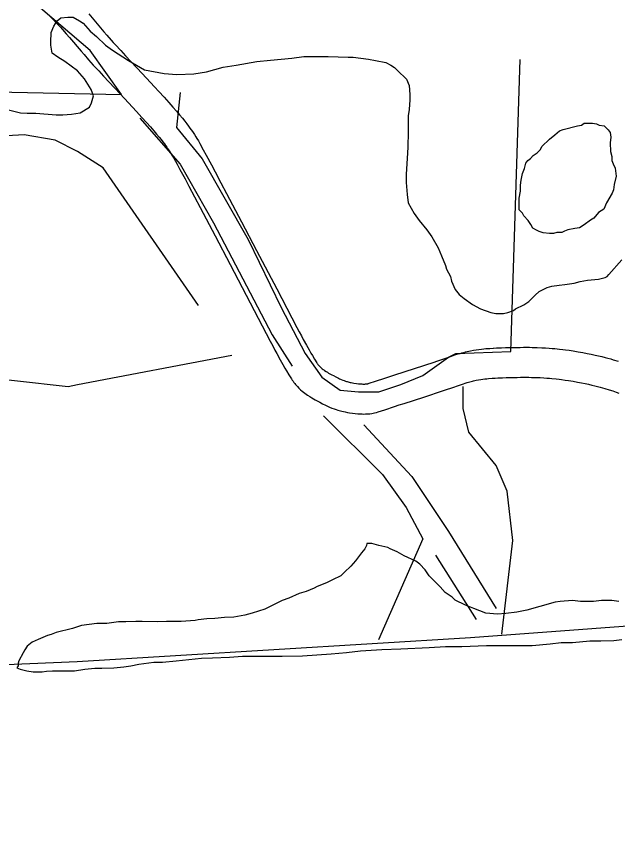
# Model space of a CAD drawing. Extents: x 3263578 to 3301413, y 764927 to 798602.
# Drawn here: x 3297413 to 3298014, y 791391 to 792218 of the extents above; entities that cross this region are included whole.
import ezdxf

# ---------------------------------------------------------------- set-up
doc = ezdxf.new("R2010")
doc.units = 0
for name, color, linetype in [('V-ROAD-CNTR', 7, 'Continuous'), ('V-SITE-VEGE', 7, 'Continuous'), ('V-TOPO-SHOR', 7, 'Continuous')]:
    doc.layers.add(name, color=color, linetype=linetype)

msp = doc.modelspace()

# ---------------------------------------------------------------- linework, layer by layer
at = {"layer": 'V-ROAD-CNTR'}
for points in [[(3297444.67, 792220.41), (3297447.38, 792217.8), (3297450.03, 792215.15), (3297452.52, 792212.57), (3297454.85, 792210.11), (3297457.01, 792207.76), (3297459.01, 792205.55), (3297462.8, 792201.26), (3297466.08, 792197.48), (3297477.71, 792183.8), (3297480.69, 792180.32), (3297485.21, 792175.13), (3297487.55, 792172.51), (3297489.89, 792169.91), (3297495.32, 792164), (3297500.09, 792158.86), (3297516.71, 792141.09), (3297524.96, 792132.23), (3297529.04, 792127.8), (3297533.12, 792123.34), (3297538.43, 792117.53), (3297543.03, 792112.46), (3297546.97, 792108.06), (3297550.33, 792104.21), (3297553.19, 792100.84), (3297555.62, 792097.89), (3297557.69, 792095.3), (3297559.45, 792093.03), (3297560.95, 792091.03), (3297562.23, 792089.28), (3297563.33, 792087.74), (3297564.24, 792086.42), (3297565.86, 792084), (3297567.01, 792082.21), (3297567.84, 792080.89), (3297569.07, 792078.84), (3297570.28, 792076.74), (3297573.62, 792070.71), (3297576.54, 792065.38), (3297581.61, 792055.98), (3297585.37, 792048.92), (3297591.01, 792038.25), (3297596.63, 792027.54), (3297611.61, 791999.01), (3297626.58, 791970.48), (3297646.73, 791932.02)], [(3297485.38, 792221.02), (3297488.84, 792217.02), (3297500.53, 792203.28), (3297503.4, 792199.93), (3297507.74, 792194.95), (3297509.88, 792192.53), (3297512.06, 792190.12), (3297517.37, 792184.34), (3297522.04, 792179.3), (3297538.64, 792161.56), (3297546.97, 792152.62), (3297551.14, 792148.1), (3297555.27, 792143.58), (3297560.61, 792137.73), (3297565.32, 792132.55), (3297569.45, 792127.92), (3297573.07, 792123.79), (3297576.21, 792120.09), (3297578.93, 792116.79), (3297581.28, 792113.84), (3297583.31, 792111.22), (3297585.06, 792108.89), (3297586.57, 792106.81), (3297587.88, 792104.98), (3297589.03, 792103.32), (3297590.94, 792100.47), (3297592.36, 792098.27), (3297593.42, 792096.56), (3297594.94, 792094.03), (3297596.41, 792091.48), (3297599.89, 792085.19), (3297602.89, 792079.71), (3297608.05, 792070.16), (3297611.88, 792062.98), (3297617.55, 792052.23), (3297623.19, 792041.49), (3297638.17, 792012.95), (3297653.15, 791984.42), (3297673.3, 791945.95)], [(3297673.3, 791945.94), (3297693.43, 791907.48), (3297695.84, 791902.91), (3297697.95, 791898.95), (3297699.79, 791895.52), (3297703.08, 791889.53), (3297705.58, 791885.09), (3297707.48, 791881.78), (3297708.91, 791879.34), (3297711.11, 791875.64), (3297713.31, 791872.05), (3297713.69, 791871.46), (3297714.02, 791870.97), (3297714.36, 791870.51), (3297714.71, 791870.06), (3297715.07, 791869.63), (3297715.43, 791869.22), (3297715.74, 791868.88), (3297716.56, 791868.04), (3297717.32, 791867.33), (3297718.09, 791866.65), (3297718.86, 791866.02), (3297719.62, 791865.43), (3297720.36, 791864.88), (3297721.05, 791864.4), (3297722.57, 791863.38), (3297723.91, 791862.54), (3297725.15, 791861.8), (3297726.25, 791861.18), (3297728.38, 791860.01), (3297729.97, 791859.18), (3297732.54, 791857.88), (3297735.13, 791856.6), (3297736.14, 791856.11), (3297737.03, 791855.7), (3297737.81, 791855.36), (3297739.44, 791854.7), (3297740.8, 791854.19), (3297741.99, 791853.78), (3297743.02, 791853.45), (3297743.87, 791853.2), (3297745.56, 791852.75), (3297746.77, 791852.46), (3297747.63, 791852.28), (3297749.05, 791852.01), (3297750.51, 791851.78), (3297752.97, 791851.44), (3297755.09, 791851.17), (3297756.85, 791851), (3297758.29, 791850.89), (3297759.48, 791850.84), (3297760.46, 791850.82), (3297761.26, 791850.84), (3297761.93, 791850.87), (3297762.49, 791850.9), (3297762.86, 791850.94), (3297763.72, 791851.05), (3297764.23, 791851.14), (3297764.51, 791851.2), (3297765.07, 791851.33), (3297765.68, 791851.51), (3297771.88, 791853.55), (3297781.51, 791856.78), (3297786.39, 791858.4), (3297791.29, 791860.01), (3297811, 791866.37), (3297830.62, 791872.71), (3297833.44, 791873.65), (3297838.47, 791875.4), (3297846.25, 791878.15), (3297850.32, 791879.54), (3297852.46, 791880.24), (3297854.63, 791880.93), (3297856.53, 791881.51), (3297858.41, 791882.04), (3297860.21, 791882.52), (3297861.96, 791882.95), (3297863.7, 791883.35), (3297866.91, 791884.03), (3297869.95, 791884.59), (3297872.79, 791885.05), (3297875.44, 791885.42), (3297877.91, 791885.73), (3297880.21, 791885.98), (3297882.4, 791886.2), (3297886.35, 791886.52), (3297889.72, 791886.73)], [(3297646.73, 791932.03), (3297666.87, 791893.54), (3297669.32, 791888.88), (3297671.5, 791884.79), (3297673.43, 791881.2), (3297676.85, 791874.96), (3297679.49, 791870.27), (3297681.52, 791866.74), (3297683.07, 791864.08), (3297685.43, 791860.13), (3297687.9, 791856.09), (3297688.72, 791854.82), (3297689.59, 791853.56), (3297690.46, 791852.38), (3297691.33, 791851.27), (3297692.18, 791850.23), (3297693.04, 791849.25), (3297693.94, 791848.27), (3297695.54, 791846.63), (3297697.14, 791845.12), (3297698.67, 791843.78), (3297700.12, 791842.59), (3297701.49, 791841.52), (3297702.79, 791840.56), (3297704.06, 791839.66), (3297706.29, 791838.18), (3297708.3, 791836.92), (3297710.06, 791835.87), (3297711.63, 791834.98), (3297714.23, 791833.56), (3297716.23, 791832.51), (3297719.11, 791831.05), (3297722, 791829.62), (3297723.41, 791828.95), (3297724.78, 791828.32), (3297726.13, 791827.73), (3297728.5, 791826.76), (3297730.65, 791825.95), (3297732.55, 791825.3), (3297734.22, 791824.77), (3297735.75, 791824.32), (3297738.25, 791823.65), (3297740.2, 791823.19), (3297741.72, 791822.87), (3297743.91, 791822.45), (3297746.07, 791822.11), (3297749.05, 791821.69), (3297751.75, 791821.36), (3297754.25, 791821.11), (3297756.52, 791820.94), (3297758.59, 791820.85), (3297760.45, 791820.82), (3297762.13, 791820.85), (3297763.62, 791820.91), (3297764.94, 791821), (3297766.22, 791821.12), (3297768.21, 791821.38), (3297769.82, 791821.66), (3297771.12, 791821.93), (3297772.91, 791822.37), (3297774.63, 791822.88), (3297781.33, 791825.08), (3297791.01, 791828.32), (3297795.8, 791829.91), (3297800.57, 791831.48), (3297820.22, 791837.83), (3297839.95, 791844.2), (3297843.08, 791845.24), (3297848.39, 791847.08), (3297856.1, 791849.81), (3297859.87, 791851.1), (3297861.7, 791851.7), (3297863.53, 791852.28), (3297864.96, 791852.72), (3297866.32, 791853.1), (3297867.65, 791853.45), (3297868.95, 791853.78), (3297870.17, 791854.06), (3297872.7, 791854.59), (3297875.06, 791855.02), (3297877.29, 791855.38), (3297879.41, 791855.68), (3297881.41, 791855.93), (3297883.31, 791856.14), (3297885.07, 791856.31), (3297888.53, 791856.6), (3297891.65, 791856.8)], [(3297889.9, 791886.75), (3297892.84, 791886.9), (3297897.99, 791887.1), (3297901.85, 791887.21), (3297913.09, 791887.46), (3297916.55, 791887.52), (3297919.86, 791887.55), (3297922.96, 791887.55), (3297925.86, 791887.53), (3297928.62, 791887.48), (3297933.71, 791887.34), (3297938.2, 791887.15), (3297942.13, 791886.93), (3297945.57, 791886.7), (3297948.58, 791886.47), (3297951.25, 791886.23), (3297955.83, 791885.78), (3297959.3, 791885.39), (3297961.93, 791885.07), (3297965.82, 791884.55), (3297969.73, 791883.97), (3297974.71, 791883.16), (3297979.37, 791882.34), (3297983.72, 791881.5), (3297987.79, 791880.67), (3297991.59, 791879.84), (3297995.14, 791879.02), (3297998.47, 791878.21), (3298001.57, 791877.42), (3298004.47, 791876.65), (3298007.19, 791875.9), (3298009.77, 791875.16), (3298014.49, 791873.74)], [(3297891.46, 791856.79), (3297894.21, 791856.93), (3297899, 791857.12), (3297902.6, 791857.22), (3297913.7, 791857.46), (3297916.97, 791857.52), (3297920, 791857.55), (3297922.83, 791857.55), (3297925.49, 791857.53), (3297927.95, 791857.49), (3297932.65, 791857.36), (3297936.73, 791857.18), (3297940.29, 791856.99), (3297943.41, 791856.78), (3297946.13, 791856.57), (3297948.49, 791856.36), (3297952.69, 791855.95), (3297955.81, 791855.6), (3297958.11, 791855.31), (3297961.63, 791854.84), (3297965.13, 791854.33), (3297969.69, 791853.58), (3297973.93, 791852.83), (3297977.89, 791852.07), (3297981.57, 791851.32), (3297985.01, 791850.57), (3297988.22, 791849.83), (3297991.22, 791849.1), (3297994.02, 791848.38), (3297996.64, 791847.69), (3297999.08, 791847.01), (3298001.33, 791846.37), (3298005.64, 791845.08), (3298009.36, 791843.9), (3298012.6, 791842.82), (3298015.43, 791841.83)]]:
    msp.add_lwpolyline(points, dxfattribs=at)
at = {"layer": 'V-SITE-VEGE'}
for p, q in [((3297450.34, 792208.83), (3297453.83, 792214.31)), ((3297453.83, 792214.31), (3297457.31, 792217.29)), ((3297457.31, 792217.29), (3297464.28, 792217.79)), ((3297464.28, 792217.79), (3297469.76, 792217.79)), ((3297469.76, 792217.79), (3297476.23, 792214.3)), ((3297476.23, 792214.3), (3297479.72, 792211.81)), ((3297447.85, 792202.36), (3297450.34, 792208.83)), ((3297479.72, 792211.81), (3297486.69, 792203.84)), ((3297447.35, 792192.9), (3297447.85, 792202.36)), ((3297486.69, 792203.84), (3297493.16, 792198.36)), ((3297493.16, 792198.36), (3297502.12, 792189.9)), ((3297447.35, 792189.91), (3297447.35, 792192.9)), ((3297448.84, 792181.94), (3297447.35, 792189.91)), ((3297502.12, 792189.9), (3297509.09, 792184.92)), ((3297454.32, 792177.96), (3297448.84, 792181.94)), ((3297509.09, 792184.92), (3297525.02, 792174.45)), ((3297461.28, 792173.47), (3297454.32, 792177.96)), ((3297474.23, 792164.01), (3297461.28, 792173.47)), ((3297525.02, 792174.45), (3297536.97, 792167.48)), ((3297632.58, 792169.96), (3297653.49, 792173.43)), ((3297653.49, 792173.43), (3297666.93, 792174.92)), ((3297666.93, 792174.92), (3297688.35, 792176.91)), ((3297688.35, 792176.91), (3297700.3, 792178.4)), ((3297700.3, 792178.4), (3297724.69, 792178.4)), ((3297724.69, 792178.4), (3297744.61, 792177.89)), ((3297744.61, 792177.89), (3297749.59, 792177.89)), ((3297749.59, 792177.89), (3297765.03, 792175.9)), ((3297765.03, 792175.9), (3297772, 792174.4)), ((3297772, 792174.4), (3297782.45, 792172.41)), ((3297782.45, 792172.41), (3297787.43, 792169.92)), ((3297481.2, 792156.05), (3297474.23, 792164.01)), ((3297536.97, 792167.48), (3297540.95, 792164.99)), ((3297540.95, 792164.99), (3297560.87, 792161.5)), ((3297603.2, 792162.99), (3297619.63, 792167.96)), ((3297619.63, 792167.96), (3297632.58, 792169.96)), ((3297787.43, 792169.92), (3297790.92, 792167.43)), ((3297790.92, 792167.43), (3297793.91, 792164.44)), ((3297793.91, 792164.44), (3297802.87, 792155.97)), ((3297487.67, 792145.58), (3297481.2, 792156.05)), ((3297560.87, 792161.5), (3297573.32, 792160.5)), ((3297573.32, 792160.5), (3297590.25, 792161)), ((3297590.25, 792161), (3297603.2, 792162.99)), ((3297802.87, 792155.97), (3297805.85, 792149.5)), ((3297805.85, 792149.5), (3297806.35, 792140.54)), ((3297490.16, 792139.11), (3297487.67, 792145.58)), ((3297488.17, 792132.14), (3297490.16, 792139.11)), ((3297806.35, 792140.54), (3297806.35, 792135.06)), ((3297486.17, 792127.66), (3297488.17, 792132.14)), ((3297806.35, 792135.06), (3297805.85, 792125.6)), ((3297405.01, 792125.19), (3297416.96, 792122.2)), ((3297416.96, 792122.2), (3297423.93, 792121.7)), ((3297476.71, 792122.19), (3297486.17, 792127.66)), ((3297805.85, 792125.6), (3297804.85, 792119.12)), ((3297423.93, 792121.7), (3297432.4, 792121.7)), ((3297432.4, 792121.7), (3297452.81, 792120.2)), ((3297452.81, 792120.2), (3297459.28, 792120.2)), ((3297459.28, 792120.2), (3297468.25, 792120.69)), ((3297468.25, 792120.69), (3297476.71, 792122.19)), ((3297804.85, 792119.12), (3297804.84, 792103.19)), ((3297959.54, 792105.51), (3297973.87, 792109.03)), ((3297973.87, 792109.03), (3297977.96, 792109.74)), ((3297977.96, 792109.74), (3297980.68, 792111.81)), ((3297980.68, 792111.81), (3297988.89, 792111.87)), ((3297988.89, 792111.87), (3297992.99, 792111.21)), ((3297992.99, 792111.21), (3297995.73, 792109.87)), ((3297995.73, 792109.87), (3298000.52, 792109.21)), ((3298000.52, 792109.21), (3298004.65, 792105.14)), ((3297804.84, 792103.19), (3297804.34, 792087.75)), ((3297945.94, 792095.85), (3297951.38, 792099.99)), ((3297951.38, 792099.99), (3297956.13, 792104.12)), ((3297956.13, 792104.12), (3297959.54, 792105.51)), ((3298004.65, 792105.14), (3298006.72, 792102.42)), ((3298006.72, 792102.42), (3298007.44, 792097.64)), ((3298007.44, 792097.64), (3298006.79, 792092.17)), ((3297938.47, 792088.28), (3297945.94, 792095.85)), ((3298006.79, 792092.17), (3298006.85, 792083.29)), ((3297804.34, 792087.75), (3297803.84, 792076.3)), ((3297929.65, 792079.33), (3297933.73, 792082.09)), ((3297933.73, 792082.09), (3297937.12, 792085.54)), ((3297937.12, 792085.54), (3297938.47, 792088.28)), ((3298006.85, 792083.29), (3298008.26, 792078.51)), ((3297803.84, 792076.3), (3297802.84, 792060.87)), ((3297922.18, 792071.76), (3297924.21, 792074.51)), ((3297924.21, 792074.51), (3297926.93, 792076.58)), ((3297926.93, 792076.58), (3297929.65, 792079.33)), ((3298008.26, 792078.51), (3298008.28, 792074.41)), ((3298008.28, 792074.41), (3298009.68, 792071)), ((3297918.84, 792061.49), (3297920.85, 792066.29)), ((3297920.85, 792066.29), (3297922.18, 792071.76)), ((3298009.68, 792071), (3298011.75, 792066.92)), ((3298011.75, 792066.92), (3298012.49, 792058.72)), ((3297802.84, 792060.87), (3297802.84, 792052.4)), ((3297917.52, 792054.64), (3297918.84, 792061.49)), ((3298012.49, 792058.72), (3298010.5, 792050.51)), ((3297802.84, 792052.4), (3297803.83, 792040.45)), ((3297916.87, 792049.85), (3297917.52, 792054.64)), ((3297916.91, 792043.7), (3297916.87, 792049.85)), ((3298010.5, 792050.51), (3298009.85, 792045.03)), ((3297803.83, 792040.45), (3297804.83, 792031.98)), ((3297915.59, 792036.86), (3297916.91, 792043.7)), ((3298008.51, 792041.61), (3298003.11, 792032)), ((3298009.85, 792045.03), (3298008.51, 792041.61)), ((3297804.83, 792031.98), (3297810.8, 792021.53)), ((3297915.67, 792025.24), (3297915.59, 792036.86)), ((3298003.11, 792032), (3298000.42, 792025.83)), ((3297919.11, 792021.85), (3297915.67, 792025.24)), ((3298000.42, 792025.83), (3297994.97, 792022.37)), ((3297810.8, 792021.53), (3297815.78, 792014.55)), ((3297920.5, 792019.12), (3297919.11, 792021.85)), ((3297924.63, 792014.37), (3297920.5, 792019.12)), ((3297986.83, 792014.8), (3297980.71, 792009.97)), ((3297990.23, 792016.87), (3297986.83, 792014.8)), ((3297994.97, 792022.37), (3297990.23, 792016.87)), ((3297815.78, 792014.55), (3297823.25, 792005.09)), ((3297927.39, 792010.28), (3297924.63, 792014.37)), ((3297929.47, 792006.88), (3297927.39, 792010.28)), ((3297932.9, 792004.85), (3297929.47, 792006.88)), ((3297971.16, 792006.49), (3297964.34, 792005.07)), ((3297975.94, 792007.2), (3297971.16, 792006.49)), ((3297980.71, 792009.97), (3297975.94, 792007.2)), ((3297823.25, 792005.09), (3297828.22, 791998.12)), ((3297828.22, 791998.12), (3297834.69, 791987.16)), ((3297935.64, 792003.51), (3297932.9, 792004.85)), ((3297939.75, 792002.17), (3297935.64, 792003.51)), ((3297945.91, 792001.53), (3297939.75, 792002.17)), ((3297950.01, 792001.56), (3297945.91, 792001.53)), ((3297953.42, 792002.26), (3297950.01, 792001.56)), ((3297958.2, 792002.3), (3297953.42, 792002.26)), ((3297960.93, 792003.68), (3297958.2, 792002.3)), ((3297964.34, 792005.07), (3297960.93, 792003.68)), ((3297834.69, 791987.16), (3297838.18, 791979.2)), ((3297838.18, 791979.2), (3297842.16, 791969.24)), ((3298005.48, 791960.24), (3298018.43, 791975.17)), ((3297842.16, 791969.24), (3297843.15, 791965.75)), ((3297843.15, 791965.75), (3297847.14, 791958.28)), ((3297847.14, 791958.28), (3297848.13, 791953.8)), ((3297995.02, 791955.76), (3298001.5, 791957.25)), ((3298001.5, 791957.25), (3298003.49, 791958.25)), ((3298003.49, 791958.25), (3298005.48, 791960.24)), ((3297848.13, 791953.8), (3297851.61, 791945.33)), ((3297943.73, 791947.3), (3297948.21, 791948.8)), ((3297948.21, 791948.8), (3297955.68, 791949.79)), ((3297955.68, 791949.79), (3297961.16, 791950.29)), ((3297961.16, 791950.29), (3297970.62, 791951.78)), ((3297970.62, 791951.78), (3297976.6, 791953.27)), ((3297976.6, 791953.27), (3297984.07, 791954.76)), ((3297984.07, 791954.76), (3297995.02, 791955.76)), ((3297851.61, 791945.33), (3297855.6, 791940.35)), ((3297855.6, 791940.35), (3297860.57, 791936.37)), ((3297931.78, 791939.84), (3297935.77, 791943.32)), ((3297935.77, 791943.32), (3297943.73, 791947.3)), ((3297860.57, 791936.37), (3297869.04, 791930.39)), ((3297920.33, 791929.88), (3297925.31, 791933.37)), ((3297925.31, 791933.37), (3297931.78, 791939.84)), ((3297869.04, 791930.39), (3297877, 791925.91)), ((3297877, 791925.91), (3297887.46, 791922.42)), ((3297904.39, 791922.42), (3297909.87, 791924.41)), ((3297909.87, 791924.41), (3297911.86, 791925.9)), ((3297911.86, 791925.9), (3297920.33, 791929.88)), ((3297887.46, 791922.42), (3297892.44, 791921.42)), ((3297892.44, 791921.42), (3297899.91, 791921.42)), ((3297899.91, 791921.42), (3297904.39, 791922.42)), ((3297761.43, 791685.93), (3297757.94, 791681.95)), ((3297762.92, 791689.42), (3297761.43, 791685.93)), ((3297763.42, 791691.41), (3297762.92, 791689.42)), ((3297768.4, 791691.41), (3297763.42, 791691.41)), ((3297775.37, 791689.41), (3297768.4, 791691.41)), ((3297784.33, 791687.42), (3297775.37, 791689.41)), ((3297786.82, 791685.93), (3297784.33, 791687.42)), ((3297793.79, 791682.94), (3297786.82, 791685.93)), ((3297757.94, 791681.95), (3297751.97, 791673.98)), ((3297800.76, 791678.95), (3297793.79, 791682.94)), ((3297812.22, 791673.47), (3297800.76, 791678.95)), ((3297747.48, 791668.51), (3297741.01, 791662.53)), ((3297751.97, 791673.98), (3297747.48, 791668.51)), ((3297816.2, 791670.48), (3297812.22, 791673.47)), ((3297821.68, 791665), (3297816.2, 791670.48)), ((3297737.52, 791659.05), (3297729.06, 791655.07)), ((3297741.01, 791662.53), (3297737.52, 791659.05)), ((3297825.66, 791659.03), (3297821.68, 791665)), ((3297836.61, 791648.07), (3297825.66, 791659.03)), ((3297723.08, 791652.08), (3297713.62, 791648.1)), ((3297729.06, 791655.07), (3297723.08, 791652.08)), ((3297702.66, 791643.12), (3297695.69, 791641.13)), ((3297710.63, 791646.61), (3297702.66, 791643.12)), ((3297713.62, 791648.1), (3297710.63, 791646.61)), ((3297841.58, 791642.09), (3297836.61, 791648.07)), ((3297678.76, 791634.17), (3297669.3, 791629.69)), ((3297685.23, 791636.65), (3297678.76, 791634.17)), ((3297695.69, 791641.13), (3297685.23, 791636.65)), ((3297848.56, 791637.61), (3297841.58, 791642.09)), ((3297851.54, 791634.62), (3297848.56, 791637.61)), ((3297862, 791629.64), (3297851.54, 791634.62)), ((3297669.3, 791629.69), (3297661.33, 791625.71)), ((3297870.46, 791626.16), (3297862, 791629.64)), ((3297882.41, 791621.67), (3297870.46, 791626.16)), ((3297936.19, 791628.13), (3297923.24, 791624.65)), ((3297951.63, 791632.61), (3297936.19, 791628.13)), ((3297956.61, 791633.11), (3297951.63, 791632.61)), ((3297969.06, 791634.1), (3297956.61, 791633.11)), ((3297977.02, 791633.1), (3297969.06, 791634.1)), ((3297989.97, 791633.1), (3297977.02, 791633.1)), ((3297997.94, 791634.09), (3297989.97, 791633.1)), ((3298008.39, 791634.09), (3297997.94, 791634.09)), ((3298015.36, 791633.09), (3298008.39, 791634.09)), ((3297630.46, 791617.74), (3297621, 791617.25)), ((3297641.41, 791619.73), (3297630.46, 791617.74)), ((3297648.88, 791621.72), (3297641.41, 791619.73)), ((3297661.33, 791625.71), (3297648.88, 791621.72)), ((3297893.86, 791620.67), (3297882.41, 791621.67)), ((3297902.33, 791621.17), (3297893.86, 791620.67)), ((3297913.29, 791622.66), (3297902.33, 791621.17)), ((3297923.24, 791624.65), (3297913.29, 791622.66)), ((3297478.09, 791609.32), (3297469.13, 791606.33)), ((3297493.53, 791611.3), (3297478.09, 791609.32)), ((3297503.48, 791611.3), (3297493.53, 791611.3)), ((3297514.94, 791612.79), (3297503.48, 791611.3)), ((3297522.4, 791612.79), (3297514.94, 791612.79)), ((3297532.36, 791613.29), (3297522.4, 791612.79)), ((3297538.84, 791613.28), (3297532.36, 791613.29)), ((3297553.78, 791612.78), (3297538.84, 791613.28)), ((3297563.23, 791613.28), (3297553.78, 791612.78)), ((3297577.67, 791613.28), (3297563.23, 791613.28)), ((3297591.62, 791614.27), (3297577.67, 791613.28)), ((3297594.61, 791614.76), (3297591.62, 791614.27)), ((3297603.57, 791615.76), (3297594.61, 791614.76)), ((3297611.54, 791616.26), (3297603.57, 791615.76)), ((3297621, 791617.25), (3297611.54, 791616.26)), ((3297452.69, 791602.35), (3297447.71, 791600.36)), ((3297469.13, 791606.33), (3297452.69, 791602.35)), ((3297434.76, 791595.38), (3297428.79, 791592.4)), ((3297444.23, 791599.36), (3297434.76, 791595.38)), ((3297447.71, 791600.36), (3297444.23, 791599.36)), ((3297969.05, 791592.27), (3297986.48, 791593.76)), ((3297986.48, 791593.76), (3297997.43, 791593.76)), ((3297997.43, 791593.76), (3298010.38, 791594.26)), ((3298010.38, 791594.26), (3298018.34, 791595.25)), ((3297421.32, 791584.93), (3297419.82, 791581.94)), ((3297423.81, 791588.41), (3297421.32, 791584.93)), ((3297428.79, 791592.4), (3297423.81, 791588.41)), ((3297756.93, 791583.86), (3297778.34, 791585.34)), ((3297778.34, 791585.34), (3297797.26, 791585.84)), ((3297797.26, 791585.84), (3297825.64, 791587.33)), ((3297825.64, 791587.33), (3297842.07, 791588.32)), ((3297842.07, 791588.32), (3297858.51, 791588.31)), ((3297858.51, 791588.31), (3297882.9, 791589.31)), ((3297882.9, 791589.31), (3297928.71, 791589.29)), ((3297928.71, 791589.29), (3297946.64, 791590.78)), ((3297946.64, 791590.78), (3297957.59, 791592.28)), ((3297957.59, 791592.28), (3297969.05, 791592.27)), ((3297419.82, 791581.94), (3297415.34, 791573.97)), ((3297572.69, 791573.94), (3297598.08, 791576.42)), ((3297598.08, 791576.42), (3297609.04, 791576.92)), ((3297609.04, 791576.92), (3297625.97, 791577.41)), ((3297625.97, 791577.41), (3297638.91, 791578.4)), ((3297638.91, 791578.4), (3297678.75, 791578.4)), ((3297678.75, 791578.4), (3297699.17, 791578.89)), ((3297699.17, 791578.89), (3297727.55, 791580.88)), ((3297727.55, 791580.88), (3297742.98, 791582.36)), ((3297742.98, 791582.36), (3297756.93, 791583.86)), ((3297414.84, 791569), (3297413.35, 791567.01)), ((3297415.34, 791573.97), (3297414.84, 791571.49)), ((3297414.84, 791571.49), (3297414.84, 791569)), ((3297510.44, 791566.98), (3297520.4, 791567.98)), ((3297520.4, 791567.98), (3297527.38, 791568.97)), ((3297527.38, 791568.97), (3297535.34, 791570.46)), ((3297535.34, 791570.46), (3297550.28, 791572.45)), ((3297550.28, 791572.45), (3297559.24, 791572.45)), ((3297559.24, 791572.45), (3297572.69, 791573.94)), ((3297413.35, 791567.01), (3297416.83, 791565.51)), ((3297416.83, 791565.51), (3297423.31, 791564.02)), ((3297423.31, 791564.02), (3297429.78, 791563.02)), ((3297429.78, 791563.02), (3297438.74, 791563.01)), ((3297438.74, 791563.01), (3297443.22, 791563.51)), ((3297443.22, 791563.51), (3297449.2, 791564.01)), ((3297449.2, 791564.01), (3297471.11, 791564)), ((3297471.11, 791564), (3297481.56, 791565.5)), ((3297481.56, 791565.5), (3297491.52, 791566.49)), ((3297491.52, 791566.49), (3297498.49, 791566.49)), ((3297498.49, 791566.49), (3297510.44, 791566.98))]:
    msp.add_line(p, q, dxfattribs=at)
at = {"layer": 'V-TOPO-SHOR'}
msp.add_line((3297832.15, 791679.44), (3297872.55, 791615.15), dxfattribs=at)
for points in [[(3297053.33, 792147.93), (3297316.01, 792158.93), (3297345.4, 792144.23), (3297518.07, 792140.54), (3297486.85, 792184.63), (3297398.68, 792259.96), (3297271.94, 792359.16), (3297183.77, 792427.14)], [(3297576.85, 792142.38), (3297573.18, 792107.47), (3297598.89, 792076.24), (3297644.81, 791995.41), (3297677.87, 791927.44), (3297701.74, 791881.52), (3297718.27, 791857.64), (3297736.64, 791844.78), (3297755.01, 791842.94), (3297775.22, 791842.94), (3297797.26, 791850.28), (3297819.3, 791859.47), (3297845.02, 791877.83), (3297852.37, 791881.51), (3297907.48, 791883.34), (3297916.69, 792175.41)], [(3297536.44, 792116.66), (3297576.85, 792070.73), (3297609.91, 792011.95), (3297668.68, 791899.89), (3297688.88, 791868.66)], [(3297595.2, 791929.29), (3297499.69, 792067.07), (3297473.98, 792083.6), (3297451.94, 792094.63), (3297420.71, 792100.14), (3297391.32, 792098.31)], [(3297229.65, 791881.56), (3297249.85, 791872.37), (3297464.77, 791848.48), (3297473.96, 791850.31), (3297628.26, 791879.69)], [(3297898.27, 791600.45), (3297909.3, 791694.13), (3297903.79, 791743.73), (3297892.77, 791769.45), (3297865.22, 791802.52), (3297859.71, 791826.4), (3297859.72, 791842.93), (3297859.72, 791848.44)], [(3297720.11, 791819.06), (3297778.88, 791760.27), (3297802.76, 791727.21), (3297819.29, 791695.98), (3297775.19, 791594.95)], [(3297760.52, 791809.87), (3297808.27, 791758.43), (3297845.01, 791703.32), (3297892.76, 791626.17)], [(3298627.49, 791102.58), (3298331.76, 791310.18), (3298324.42, 791323.04), (3298326.25, 791339.57), (3298377.7, 791471.82), (3298410.78, 791622.45), (3298361.18, 791633.47), (3297867.04, 791596.78), (3297473.93, 791572.93), (3297213.09, 791561.93), (3296871.42, 791538.08), (3296862.23, 791534.41), (3296845.7, 791525.23), (3296836.51, 791499.51), (3296825.48, 791446.24), (3296819.97, 791402.16), (3296803.44, 791385.62), (3296790.58, 791374.6), (3296763.02, 791356.24), (3296753.83, 791339.71)]]:
    msp.add_lwpolyline(points, dxfattribs=at)

doc.saveas('drawing.dxf')
